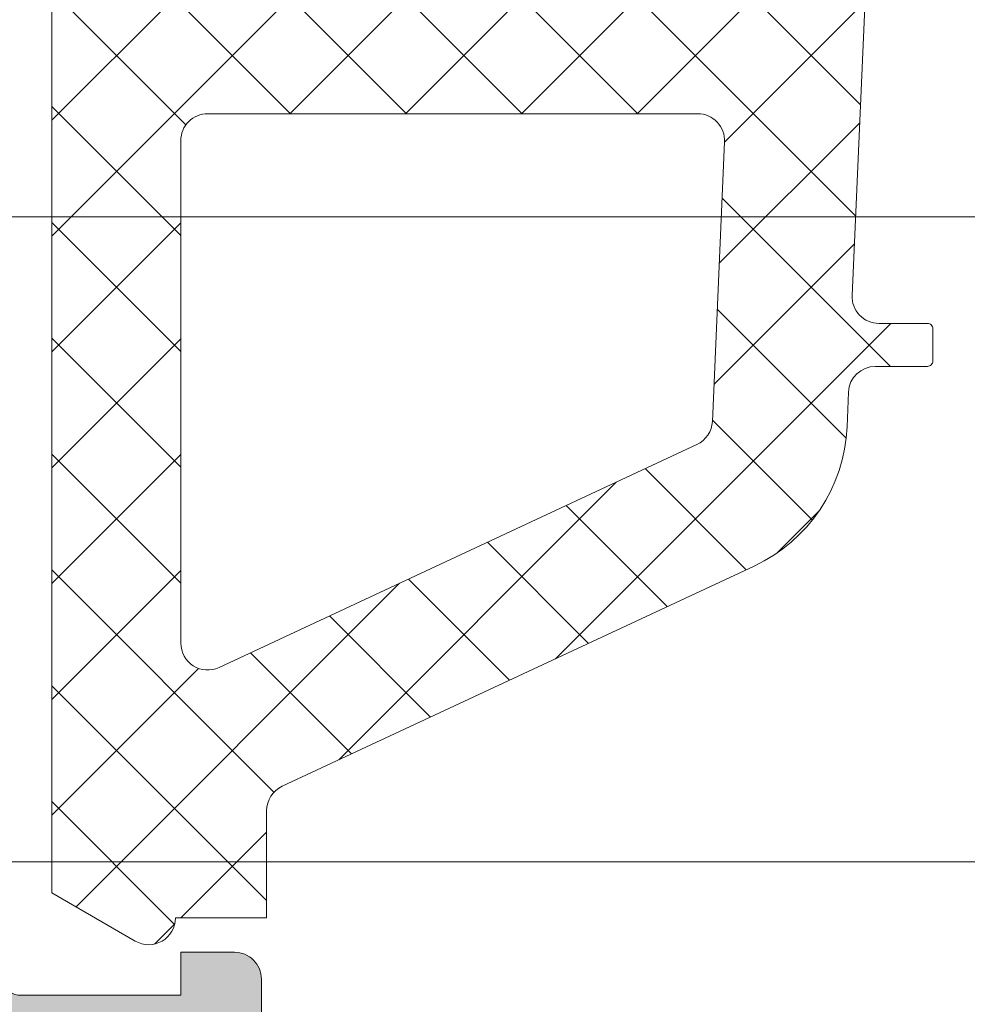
# Model space of a CAD drawing. Header units: millimetres. Extents: x 144573 to 336993, y 74252 to 247042.
# Tile 675 of 1056: x 218489 to 218507, y 198228 to 198246. Entities that reach past the tile are written whole.
import ezdxf

# ---------------------------------------------------------------- set-up
doc = ezdxf.new("R2010")
doc.units = ezdxf.units.MM
doc.layers.add('FASÁDA DETAILNÍ', color=255, linetype='Continuous', lineweight=0)
doc.layers.add('NOVA', color=255, linetype='Continuous', lineweight=0)
pattern_1 = [(135, (-4287.505250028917, 0), (-1.077630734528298, -1.077630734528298), []), (225, (-4287.505250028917, 0), (1.077630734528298, -1.077630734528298), [])]

# ---------------------------------------------------------------- blocks, each defined once
blk = doc.blocks.new('A$C69D17D4D')
at = {"layer": 'FASÁDA DETAILNÍ'}
h = blk.add_hatch(dxfattribs=at)
h.set_pattern_fill('ANSI37', color=256, scale=0.48, angle=90, style=0)
h.set_pattern_definition(pattern_1)
edge = h.paths.add_edge_path(flags=16)
edge.add_line((-4651.669664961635, 24890.21938934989), (-4653.06251896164, 24890.11964534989))
edge.add_arc((-4653.105376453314, 24890.71811226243), 0.599999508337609, 179.9999916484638, 274.0960805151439, ccw=False)
edge.add_arc((-4653.105376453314, 24890.71811243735), 0.5999995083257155, 85.90391948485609, 180.0000083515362, ccw=False)
edge.add_line((-4653.06251896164, 24891.31657934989), (-4651.669664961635, 24891.21683534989))
edge.add_arc((-4651.705379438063, 24890.71811234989), 0.5000001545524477, -85.90393560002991, 85.90393560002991, ccw=False)
edge = h.paths.add_edge_path(flags=16)
edge.add_arc((-4648.505371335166, 24892.31810897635), 0.4999996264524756, 179.9999571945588, 270.0000428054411, ccw=False)
edge.add_line((-4649.005370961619, 24892.3181093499), (-4649.005370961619, 24895.9117943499))
edge.add_arc((-4648.505370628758, 24895.91179436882), 0.5000003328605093, 66.78197339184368, 180.0000021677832, ccw=False)
edge.add_line((-4648.308254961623, 24896.37130034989), (-4641.977152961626, 24893.6554223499))
edge.add_arc((-4642.174268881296, 24893.19591700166), 0.4999998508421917, -2.5001106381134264, 66.7819182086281, ccw=False)
edge.add_line((-4641.674744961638, 24893.17410634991), (-4641.713070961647, 24892.29629934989))
edge.add_arc((-4642.212594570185, 24892.31810883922), 0.499999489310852, 269.9999551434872, 357.50002088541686, ccw=False)
edge.add_line((-4642.212594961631, 24891.8181093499), (-4648.505370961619, 24891.8181093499))
edge = h.paths.add_edge_path(flags=16)
edge.add_line((-4643.097208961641, 24866.7641903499), (-4651.994061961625, 24862.61552034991))
edge.add_arc((-4652.205371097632, 24863.06867409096), 0.4999998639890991, 179.9999703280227, 295.00000791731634, ccw=False)
edge.add_line((-4652.70537096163, 24863.0686743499), (-4652.70537096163, 24872.41810934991))
edge.add_arc((-4652.205371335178, 24872.41810972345), 0.4999996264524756, 89.99995719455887, 180.0000428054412, ccw=False)
edge.add_line((-4652.20537096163, 24872.91810934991), (-4643.081447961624, 24872.91810934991))
edge.add_arc((-4643.081448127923, 24872.41810928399), 0.5000000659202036, -2.500027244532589, 89.99998094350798, ccw=False)
edge.add_line((-4642.581923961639, 24872.3962993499), (-4642.808993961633, 24867.19553534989))
edge.add_arc((-4643.308519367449, 24867.2173450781), 0.5000012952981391, 295.0000919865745, 357.5000025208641, ccw=False)
edge = h.paths.add_edge_path(flags=16)
edge.add_arc((-4652.205371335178, 24875.61810897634), 0.4999996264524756, 179.9999571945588, 270.0000428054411, ccw=False)
edge.add_line((-4652.70537096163, 24875.61810934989), (-4652.70537096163, 24882.8181093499))
edge.add_arc((-4652.205371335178, 24882.81810972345), 0.4999996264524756, 89.99995719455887, 180.0000428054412, ccw=False)
edge.add_line((-4652.20537096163, 24883.3181093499), (-4651.005370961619, 24883.3181093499))
edge.add_arc((-4651.005369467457, 24885.31810785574), 1.999998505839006, 269.9999571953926, 360.0000428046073)
edge.add_line((-4649.005370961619, 24885.3181093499), (-4649.005370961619, 24889.11810934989))
edge.add_arc((-4648.505371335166, 24889.11810972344), 0.4999996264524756, 89.99995719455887, 180.0000428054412, ccw=False)
edge.add_line((-4648.505370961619, 24889.61810934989), (-4642.352309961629, 24889.61810934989))
edge.add_arc((-4642.352310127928, 24889.11810928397), 0.5000000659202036, -2.500027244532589, 89.99998094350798, ccw=False)
edge.add_line((-4641.852785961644, 24889.09629934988), (-4642.092920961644, 24883.59629934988))
edge.add_arc((-4642.592444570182, 24883.6181088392), 0.499999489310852, 269.9999551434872, 357.50002088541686, ccw=False)
edge.add_line((-4642.592444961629, 24883.11810934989), (-4647.905370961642, 24883.11810934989))
edge.add_arc((-4647.905370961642, 24882.01810934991), 1.099999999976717, 90, 270)
edge.add_line((-4647.905370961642, 24880.91810934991), (-4642.732159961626, 24880.91810934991))
edge.add_arc((-4642.732160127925, 24880.41810928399), 0.5000000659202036, -2.500027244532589, 89.99998094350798, ccw=False)
edge.add_line((-4642.232635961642, 24880.3962993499), (-4642.442208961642, 24875.59629934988))
edge.add_arc((-4642.94173257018, 24875.6181088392), 0.499999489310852, 269.9999551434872, 357.50002088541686, ccw=False)
edge.add_line((-4642.941732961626, 24875.11810934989), (-4652.20537096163, 24875.11810934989))
edge = h.paths.add_edge_path()
edge.add_line((-4650.818913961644, 24860.4050563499), (-4642.031047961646, 24864.50290534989))
edge.add_ellipse((-4643.298905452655, 24867.22183071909), major_axis=(-3.000002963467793, 0), ratio=1, start_angle=115.0000306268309, end_angle=177.4999411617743)
edge.add_line((-4640.301757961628, 24867.0909693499), (-4640.273423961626, 24867.7399193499))
edge.add_ellipse((-4639.773900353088, 24867.71810986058), major_axis=(-0.499999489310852, 0), ratio=1, start_angle=269.9999551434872, end_angle=357.50002088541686, ccw=False)
edge.add_line((-4639.773899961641, 24868.21810934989), (-4638.805370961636, 24868.21810934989))
edge.add_ellipse((-4638.805370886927, 24868.31810927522), major_axis=(-0.09999992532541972, 0), ratio=1, start_angle=89.99995719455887, end_angle=180.0000427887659)
edge.add_line((-4638.70537096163, 24868.3181093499), (-4638.70537096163, 24868.91810934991))
edge.add_ellipse((-4638.805370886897, 24868.91810942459), major_axis=(-0.09999992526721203, 0), ratio=1, start_angle=179.9999572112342, end_angle=270.0000428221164)
edge.add_line((-4638.805370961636, 24869.01810934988), (-4639.708408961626, 24869.01810934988))
edge.add_ellipse((-4639.708408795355, 24869.51810941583), major_axis=(-0.5000000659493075, 0), ratio=1, start_angle=-2.5000272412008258, end_angle=89.99998094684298, ccw=False)
edge.add_line((-4640.207932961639, 24869.53991934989), (-4639.814094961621, 24878.44021334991))
edge.add_ellipse((-4639.314583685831, 24878.41810924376), major_axis=(-0.5000001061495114, 0), ratio=1, start_angle=269.9999170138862, end_angle=357.46623077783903, ccw=False)
edge.add_line((-4639.314582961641, 24878.91810934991), (-4638.70537096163, 24878.91810934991))
edge.add_ellipse((-4638.705370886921, 24879.0181092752), major_axis=(-0.09999992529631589, 0), ratio=1, start_angle=89.99995719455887, end_angle=180.0000427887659)
edge.add_line((-4638.605370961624, 24879.01810934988), (-4638.605370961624, 24879.61810934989))
edge.add_ellipse((-4638.70537088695, 24879.61810942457), major_axis=(-0.0999999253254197, 0), ratio=1, start_angle=179.9999572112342, end_angle=270.0000427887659)
edge.add_line((-4638.70537096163, 24879.71810934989), (-4639.234932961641, 24879.71810934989))
edge.add_ellipse((-4639.234933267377, 24880.21810984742), major_axis=(-0.5000004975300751, 0), ratio=1, start_angle=-2.5336979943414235, end_angle=90.00003503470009, ccw=False)
edge.add_line((-4639.734444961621, 24880.2402133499), (-4639.223788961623, 24891.7804383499))
edge.add_ellipse((-4638.724264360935, 24891.75862881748), major_axis=(-0.5000004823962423, 0), ratio=1, start_angle=266.78294269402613, end_angle=357.50002091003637, ccw=False)
edge.add_line((-4638.696204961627, 24892.2578413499), (-4633.562461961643, 24891.96927834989))
edge.add_ellipse((-4633.678017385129, 24891.55886034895), major_axis=(-0.4263754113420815, 0), ratio=1, start_angle=110.7589723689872, end_angle=254.2751455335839, ccw=False)
edge.add_line((-4633.526893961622, 24891.16016534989), (-4633.759496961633, 24891.16140534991))
edge.add_line((-4633.759496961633, 24891.16140534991), (-4635.64207596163, 24891.45954334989))
edge.add_line((-4635.64207596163, 24891.45954334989), (-4638.491360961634, 24891.05911734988))
edge.add_ellipse((-4638.449610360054, 24890.76203675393), major_axis=(-0.2999999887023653, 0), ratio=1, start_angle=-82.0002559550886, end_angle=34.5977463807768)
edge.add_ellipse((-4636.22703927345, 24892.29515014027), major_axis=(-3.000047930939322, 0), ratio=1, start_angle=34.59764128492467, end_angle=108.0084245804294)
edge.add_line((-4635.299553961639, 24889.44207134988), (-4633.04466296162, 24890.07564734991))
edge.add_ellipse((-4633.205592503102, 24890.85085985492), major_axis=(-0.7917403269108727, 0), ratio=1, start_angle=101.727689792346, end_angle=173.201653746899)
edge.add_line((-4632.419418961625, 24890.75713734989), (-4632.418197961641, 24891.81534734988))
edge.add_ellipse((-4633.597284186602, 24891.68622310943), major_axis=(-1.186135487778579, 0), ratio=1, start_angle=186.2496781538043, end_angle=251.3444235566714)
edge.add_line((-4633.217864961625, 24892.8100373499), (-4636.459204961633, 24893.90437034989))
edge.add_line((-4636.459204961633, 24893.90437034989), (-4644.508999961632, 24896.7941483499))
edge.add_line((-4644.508999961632, 24896.7941483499), (-4654.406876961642, 24901.12695734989))
edge.add_ellipse((-4654.605147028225, 24900.66794836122), major_axis=(-0.5000002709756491, 0), ratio=1, start_angle=246.6379505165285, end_angle=359.9334236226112)
edge.add_line((-4655.105146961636, 24900.6685293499), (-4655.10578196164, 24900.12182834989))
edge.add_ellipse((-4654.605781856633, 24900.12124807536), major_axis=(-0.5000004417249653, 0), ratio=1, start_angle=-0.06649451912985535, end_angle=66.07917546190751)
edge.add_line((-4654.808518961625, 24899.6641943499), (-4651.604515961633, 24898.26243834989))
edge.add_ellipse((-4652.005370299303, 24897.34629727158), major_axis=(-0.9999993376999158, 0), ratio=1, start_angle=179.9999471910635, end_angle=246.3683852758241, ccw=False)
edge.add_line((-4651.005370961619, 24897.34629634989), (-4651.005370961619, 24892.11835434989))
edge.add_line((-4651.005370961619, 24892.11835434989), (-4652.804849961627, 24892.11834534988))
edge.add_line((-4652.804849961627, 24892.11834534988), (-4652.942791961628, 24892.63314634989))
edge.add_ellipse((-4653.219945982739, 24892.5183810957), major_axis=(-0.2999756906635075, 0), ratio=1, start_angle=202.4937002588, end_angle=292.5035666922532)
edge.add_line((-4653.334758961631, 24892.79551534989), (-4654.604885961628, 24891.94634834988))
edge.add_ellipse((-4654.105165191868, 24891.08048416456), major_axis=(-0.9997207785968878, 0), ratio=1, start_angle=-60.00923930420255, end_angle=0.007611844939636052)
edge.add_line((-4655.104885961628, 24891.0803513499), (-4655.104854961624, 24890.3559903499))
edge.add_ellipse((-4654.105117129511, 24890.35619840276), major_axis=(-0.9997378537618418, 0), ratio=1, start_angle=0.01192367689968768, end_angle=60.00867505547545)
edge.add_line((-4654.604854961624, 24889.4903243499), (-4653.334758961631, 24888.64115734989))
edge.add_ellipse((-4653.219947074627, 24888.91830484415), major_axis=(-0.2999875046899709, 0), ratio=1, start_angle=67.49759383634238, end_angle=157.5013961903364)
edge.add_line((-4652.942791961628, 24888.80351134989), (-4652.804819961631, 24889.3183273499))
edge.add_line((-4652.804819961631, 24889.3183273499), (-4651.005370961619, 24889.3183353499))
edge.add_line((-4651.005370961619, 24889.3183353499), (-4651.005370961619, 24886.11810834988))
edge.add_ellipse((-4651.305370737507, 24886.11810812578), major_axis=(-0.2999997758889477, 0), ratio=1, start_angle=89.99995719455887, end_angle=180.0000427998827, ccw=False)
edge.add_line((-4651.305370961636, 24885.81810834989), (-4654.605366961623, 24885.81810834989))
edge.add_ellipse((-4654.605367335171, 24885.31810872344), major_axis=(-0.4999996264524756, 0), ratio=1, start_angle=-90.00004280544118, end_angle=4.280544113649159e-05)
edge.add_line((-4655.105366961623, 24885.31810834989), (-4655.105366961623, 24858.4204863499))
edge.add_line((-4655.105366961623, 24858.4204863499), (-4653.554974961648, 24857.52536834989))
edge.add_ellipse((-4653.304974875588, 24857.95838090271), major_axis=(-0.4999999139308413, 0), ratio=1, start_angle=59.99998291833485, end_angle=179.9999366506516)
edge.add_line((-4652.804974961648, 24857.95838034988), (-4651.107603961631, 24857.95838034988))
edge.add_line((-4651.107603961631, 24857.95838034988), (-4651.107603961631, 24859.95190234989))
edge.add_ellipse((-4650.607603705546, 24859.95190269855), major_axis=(-0.5000002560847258, 0), ratio=1, start_angle=-64.99987141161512, end_angle=3.995391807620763e-05, ccw=False)
h = blk.add_hatch(dxfattribs=at)
h.set_pattern_fill('ANSI37', color=256, scale=0.48, angle=90, style=0)
h.set_pattern_definition(pattern_1)
edge = h.paths.add_edge_path(flags=16)
edge.add_line((-4651.669664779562, 24890.21938934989), (-4653.062518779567, 24890.11964534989))
edge.add_arc((-4653.10537627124, 24890.71811226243), 0.599999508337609, 179.9999916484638, 274.0960805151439, ccw=False)
edge.add_arc((-4653.10537627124, 24890.71811243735), 0.5999995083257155, 85.90391948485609, 180.0000083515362, ccw=False)
edge.add_line((-4653.062518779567, 24891.31657934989), (-4651.669664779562, 24891.21683534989))
edge.add_arc((-4651.705379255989, 24890.71811234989), 0.5000001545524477, -85.90393560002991, 85.90393560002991, ccw=False)
edge = h.paths.add_edge_path(flags=16)
edge.add_arc((-4648.505371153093, 24892.31810897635), 0.4999996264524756, 179.9999571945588, 270.0000428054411, ccw=False)
edge.add_line((-4649.005370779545, 24892.3181093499), (-4649.005370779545, 24895.9117943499))
edge.add_arc((-4648.505370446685, 24895.91179436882), 0.5000003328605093, 66.78197339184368, 180.0000021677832, ccw=False)
edge.add_line((-4648.308254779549, 24896.37130034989), (-4641.977152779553, 24893.6554223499))
edge.add_arc((-4642.174268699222, 24893.19591700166), 0.4999998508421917, -2.5001106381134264, 66.7819182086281, ccw=False)
edge.add_line((-4641.674744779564, 24893.17410634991), (-4641.713070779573, 24892.29629934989))
edge.add_arc((-4642.212594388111, 24892.31810883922), 0.499999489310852, 269.9999551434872, 357.50002088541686, ccw=False)
edge.add_line((-4642.212594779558, 24891.8181093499), (-4648.505370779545, 24891.8181093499))
edge = h.paths.add_edge_path(flags=16)
edge.add_line((-4643.097208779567, 24866.7641903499), (-4651.994061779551, 24862.61552034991))
edge.add_arc((-4652.205370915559, 24863.06867409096), 0.4999998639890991, 179.9999703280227, 295.00000791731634, ccw=False)
edge.add_line((-4652.705370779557, 24863.0686743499), (-4652.705370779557, 24872.41810934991))
edge.add_arc((-4652.205371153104, 24872.41810972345), 0.4999996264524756, 89.99995719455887, 180.0000428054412, ccw=False)
edge.add_line((-4652.205370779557, 24872.91810934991), (-4643.08144777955, 24872.91810934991))
edge.add_arc((-4643.08144794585, 24872.41810928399), 0.5000000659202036, -2.500027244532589, 89.99998094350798, ccw=False)
edge.add_line((-4642.581923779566, 24872.3962993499), (-4642.808993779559, 24867.19553534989))
edge.add_arc((-4643.308519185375, 24867.2173450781), 0.5000012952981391, 295.0000919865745, 357.5000025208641, ccw=False)
edge = h.paths.add_edge_path(flags=16)
edge.add_arc((-4652.205371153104, 24875.61810897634), 0.4999996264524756, 179.9999571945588, 270.0000428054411, ccw=False)
edge.add_line((-4652.705370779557, 24875.61810934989), (-4652.705370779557, 24882.8181093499))
edge.add_arc((-4652.205371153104, 24882.81810972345), 0.4999996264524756, 89.99995719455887, 180.0000428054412, ccw=False)
edge.add_line((-4652.205370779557, 24883.3181093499), (-4651.005370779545, 24883.3181093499))
edge.add_arc((-4651.005369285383, 24885.31810785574), 1.999998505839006, 269.9999571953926, 360.0000428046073)
edge.add_line((-4649.005370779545, 24885.3181093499), (-4649.005370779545, 24889.11810934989))
edge.add_arc((-4648.505371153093, 24889.11810972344), 0.4999996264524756, 89.99995719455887, 180.0000428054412, ccw=False)
edge.add_line((-4648.505370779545, 24889.61810934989), (-4642.352309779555, 24889.61810934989))
edge.add_arc((-4642.352309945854, 24889.11810928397), 0.5000000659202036, -2.500027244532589, 89.99998094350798, ccw=False)
edge.add_line((-4641.852785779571, 24889.09629934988), (-4642.092920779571, 24883.59629934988))
edge.add_arc((-4642.592444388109, 24883.6181088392), 0.499999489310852, 269.9999551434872, 357.50002088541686, ccw=False)
edge.add_line((-4642.592444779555, 24883.11810934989), (-4647.905370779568, 24883.11810934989))
edge.add_arc((-4647.905370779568, 24882.01810934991), 1.099999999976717, 90, 270)
edge.add_line((-4647.905370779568, 24880.91810934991), (-4642.732159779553, 24880.91810934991))
edge.add_arc((-4642.732159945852, 24880.41810928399), 0.5000000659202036, -2.500027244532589, 89.99998094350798, ccw=False)
edge.add_line((-4642.232635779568, 24880.3962993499), (-4642.442208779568, 24875.59629934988))
edge.add_arc((-4642.941732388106, 24875.6181088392), 0.499999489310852, 269.9999551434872, 357.50002088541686, ccw=False)
edge.add_line((-4642.941732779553, 24875.11810934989), (-4652.205370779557, 24875.11810934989))
edge = h.paths.add_edge_path()
edge.add_line((-4650.818913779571, 24860.4050563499), (-4642.031047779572, 24864.50290534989))
edge.add_ellipse((-4643.298905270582, 24867.22183071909), major_axis=(-3.000002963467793, 0), ratio=1, start_angle=115.0000306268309, end_angle=177.4999411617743)
edge.add_line((-4640.301757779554, 24867.0909693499), (-4640.273423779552, 24867.7399193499))
edge.add_ellipse((-4639.773900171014, 24867.71810986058), major_axis=(-0.499999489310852, 0), ratio=1, start_angle=269.9999551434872, end_angle=357.50002088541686, ccw=False)
edge.add_line((-4639.773899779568, 24868.21810934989), (-4638.805370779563, 24868.21810934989))
edge.add_ellipse((-4638.805370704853, 24868.31810927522), major_axis=(-0.09999992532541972, 0), ratio=1, start_angle=89.99995719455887, end_angle=180.0000427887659)
edge.add_line((-4638.705370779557, 24868.3181093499), (-4638.705370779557, 24868.91810934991))
edge.add_ellipse((-4638.805370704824, 24868.91810942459), major_axis=(-0.09999992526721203, 0), ratio=1, start_angle=179.9999572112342, end_angle=270.0000428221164)
edge.add_line((-4638.805370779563, 24869.01810934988), (-4639.708408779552, 24869.01810934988))
edge.add_ellipse((-4639.708408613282, 24869.51810941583), major_axis=(-0.5000000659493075, 0), ratio=1, start_angle=-2.5000272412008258, end_angle=89.99998094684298, ccw=False)
edge.add_line((-4640.207932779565, 24869.53991934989), (-4639.814094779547, 24878.44021334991))
edge.add_ellipse((-4639.314583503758, 24878.41810924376), major_axis=(-0.5000001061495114, 0), ratio=1, start_angle=269.9999170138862, end_angle=357.46623077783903, ccw=False)
edge.add_line((-4639.314582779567, 24878.91810934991), (-4638.705370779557, 24878.91810934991))
edge.add_ellipse((-4638.705370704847, 24879.0181092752), major_axis=(-0.09999992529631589, 0), ratio=1, start_angle=89.99995719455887, end_angle=180.0000427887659)
edge.add_line((-4638.605370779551, 24879.01810934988), (-4638.605370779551, 24879.61810934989))
edge.add_ellipse((-4638.705370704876, 24879.61810942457), major_axis=(-0.0999999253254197, 0), ratio=1, start_angle=179.9999572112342, end_angle=270.0000427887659)
edge.add_line((-4638.705370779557, 24879.71810934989), (-4639.234932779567, 24879.71810934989))
edge.add_ellipse((-4639.234933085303, 24880.21810984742), major_axis=(-0.5000004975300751, 0), ratio=1, start_angle=-2.5336979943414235, end_angle=90.00003503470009, ccw=False)
edge.add_line((-4639.734444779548, 24880.2402133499), (-4639.223788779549, 24891.7804383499))
edge.add_ellipse((-4638.724264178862, 24891.75862881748), major_axis=(-0.5000004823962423, 0), ratio=1, start_angle=266.78294269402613, end_angle=357.50002091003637, ccw=False)
edge.add_line((-4638.696204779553, 24892.2578413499), (-4633.562461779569, 24891.96927834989))
edge.add_ellipse((-4633.678017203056, 24891.55886034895), major_axis=(-0.4263754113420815, 0), ratio=1, start_angle=110.7589723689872, end_angle=254.2751455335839, ccw=False)
edge.add_line((-4633.526893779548, 24891.16016534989), (-4633.759496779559, 24891.16140534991))
edge.add_line((-4633.759496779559, 24891.16140534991), (-4635.642075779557, 24891.45954334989))
edge.add_line((-4635.642075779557, 24891.45954334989), (-4638.491360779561, 24891.05911734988))
edge.add_ellipse((-4638.449610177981, 24890.76203675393), major_axis=(-0.2999999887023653, 0), ratio=1, start_angle=-82.0002559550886, end_angle=34.5977463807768)
edge.add_ellipse((-4636.227039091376, 24892.29515014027), major_axis=(-3.000047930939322, 0), ratio=1, start_angle=34.59764128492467, end_angle=108.0084245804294)
edge.add_line((-4635.299553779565, 24889.44207134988), (-4633.044662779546, 24890.07564734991))
edge.add_ellipse((-4633.205592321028, 24890.85085985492), major_axis=(-0.7917403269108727, 0), ratio=1, start_angle=101.727689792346, end_angle=173.201653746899)
edge.add_line((-4632.419418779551, 24890.75713734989), (-4632.418197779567, 24891.81534734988))
edge.add_ellipse((-4633.597284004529, 24891.68622310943), major_axis=(-1.186135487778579, 0), ratio=1, start_angle=186.2496781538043, end_angle=251.3444235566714)
edge.add_line((-4633.217864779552, 24892.8100373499), (-4636.45920477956, 24893.90437034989))
edge.add_line((-4636.45920477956, 24893.90437034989), (-4644.508999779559, 24896.7941483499))
edge.add_line((-4644.508999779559, 24896.7941483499), (-4654.406876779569, 24901.12695734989))
edge.add_ellipse((-4654.605146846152, 24900.66794836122), major_axis=(-0.5000002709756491, 0), ratio=1, start_angle=246.6379505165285, end_angle=359.9334236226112)
edge.add_line((-4655.105146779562, 24900.6685293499), (-4655.105781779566, 24900.12182834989))
edge.add_ellipse((-4654.60578167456, 24900.12124807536), major_axis=(-0.5000004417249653, 0), ratio=1, start_angle=-0.06649451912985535, end_angle=66.07917546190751)
edge.add_line((-4654.808518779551, 24899.6641943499), (-4651.60451577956, 24898.26243834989))
edge.add_ellipse((-4652.005370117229, 24897.34629727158), major_axis=(-0.9999993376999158, 0), ratio=1, start_angle=179.9999471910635, end_angle=246.3683852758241, ccw=False)
edge.add_line((-4651.005370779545, 24897.34629634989), (-4651.005370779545, 24892.11835434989))
edge.add_line((-4651.005370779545, 24892.11835434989), (-4652.804849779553, 24892.11834534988))
edge.add_line((-4652.804849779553, 24892.11834534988), (-4652.942791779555, 24892.63314634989))
edge.add_ellipse((-4653.219945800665, 24892.5183810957), major_axis=(-0.2999756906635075, 0), ratio=1, start_angle=202.4937002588, end_angle=292.5035666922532)
edge.add_line((-4653.334758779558, 24892.79551534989), (-4654.604885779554, 24891.94634834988))
edge.add_ellipse((-4654.105165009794, 24891.08048416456), major_axis=(-0.9997207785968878, 0), ratio=1, start_angle=-60.00923930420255, end_angle=0.007611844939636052)
edge.add_line((-4655.104885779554, 24891.0803513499), (-4655.104854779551, 24890.3559903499))
edge.add_ellipse((-4654.105116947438, 24890.35619840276), major_axis=(-0.9997378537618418, 0), ratio=1, start_angle=0.01192367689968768, end_angle=60.00867505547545)
edge.add_line((-4654.604854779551, 24889.4903243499), (-4653.334758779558, 24888.64115734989))
edge.add_ellipse((-4653.219946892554, 24888.91830484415), major_axis=(-0.2999875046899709, 0), ratio=1, start_angle=67.49759383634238, end_angle=157.5013961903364)
edge.add_line((-4652.942791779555, 24888.80351134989), (-4652.804819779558, 24889.3183273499))
edge.add_line((-4652.804819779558, 24889.3183273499), (-4651.005370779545, 24889.3183353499))
edge.add_line((-4651.005370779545, 24889.3183353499), (-4651.005370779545, 24886.11810834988))
edge.add_ellipse((-4651.305370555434, 24886.11810812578), major_axis=(-0.2999997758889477, 0), ratio=1, start_angle=89.99995719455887, end_angle=180.0000427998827, ccw=False)
edge.add_line((-4651.305370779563, 24885.81810834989), (-4654.60536677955, 24885.81810834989))
edge.add_ellipse((-4654.605367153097, 24885.31810872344), major_axis=(-0.4999996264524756, 0), ratio=1, start_angle=-90.00004280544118, end_angle=4.280544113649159e-05)
edge.add_line((-4655.10536677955, 24885.31810834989), (-4655.10536677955, 24858.4204863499))
edge.add_line((-4655.10536677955, 24858.4204863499), (-4653.554974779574, 24857.52536834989))
edge.add_ellipse((-4653.304974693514, 24857.95838090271), major_axis=(-0.4999999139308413, 0), ratio=1, start_angle=59.99998291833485, end_angle=179.9999366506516)
edge.add_line((-4652.804974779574, 24857.95838034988), (-4651.107603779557, 24857.95838034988))
edge.add_line((-4651.107603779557, 24857.95838034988), (-4651.107603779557, 24859.95190234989))
edge.add_ellipse((-4650.607603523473, 24859.95190269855), major_axis=(-0.5000002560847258, 0), ratio=1, start_angle=-64.99987141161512, end_angle=3.995391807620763e-05, ccw=False)
h = blk.add_hatch(dxfattribs=at)
h.set_pattern_fill('LINIE', color=256, scale=1.2, angle=270, style=0)
h.set_pattern_definition([(270, (-4675.288332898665, 24899.94272540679), (1.2, -2.20433997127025e-16), [])])
edge = h.paths.add_edge_path()
edge.add_arc((-4657.314560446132, 24896.40802904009), 0.2999999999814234, 179.9979247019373, 269.9979247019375)
edge.add_line((-4657.314571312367, 24896.10802904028), (-4656.504239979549, 24896.10800041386))
edge.add_arc((-4656.504255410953, 24895.60800309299), 0.4999973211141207, -0.0023822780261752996, 89.99823168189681, ccw=False)
edge.add_line((-4656.004258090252, 24895.6079823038), (-4656.002937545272, 24894.76691005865))
edge.add_arc((-4655.80293754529, 24894.76691005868), 0.1999999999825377, 180.0000000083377, 270.0000000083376)
edge.add_line((-4655.802937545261, 24894.56691005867), (-4651.702937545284, 24894.56691005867))
edge.add_arc((-4651.702937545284, 24894.06691005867), 0.5, 0, 90, ccw=False)
edge.add_line((-4651.202937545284, 24894.06691005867), (-4651.202937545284, 24893.23616083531))
edge.add_arc((-4652.202937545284, 24893.23616083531), 1, -74.99999999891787, 0, ccw=False)
edge.add_line((-4651.944118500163, 24892.27023500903), (-4652.702937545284, 24892.06691005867))
edge.add_line((-4652.702937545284, 24892.06691005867), (-4652.702937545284, 24893.06691005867))
edge.add_line((-4652.702937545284, 24893.06691005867), (-4655.002937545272, 24893.06691005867))
edge.add_arc((-4655.001228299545, 24892.06278357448), 1.004127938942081, 90.09753001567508, 179.7659122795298)
edge.add_line((-4656.005347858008, 24892.06688602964), (-4656.005347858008, 24889.06700767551))
edge.add_arc((-4655.001228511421, 24889.07103603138), 1.004127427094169, 180.2298596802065, 269.9024820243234)
edge.add_line((-4655.002937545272, 24888.06691005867), (-4652.702937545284, 24888.06691005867))
edge.add_line((-4652.702937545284, 24888.06691005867), (-4652.702937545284, 24889.06691005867))
edge.add_line((-4652.702937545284, 24889.06691005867), (-4651.944118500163, 24888.86358510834))
edge.add_arc((-4652.202937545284, 24887.89765928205), 0.9999999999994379, 0, 74.99999999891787, ccw=False)
edge.add_line((-4651.202937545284, 24887.89765928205), (-4651.202937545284, 24887.06691005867))
edge.add_arc((-4651.702937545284, 24887.06691005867), 0.5, -90, 0, ccw=False)
edge.add_line((-4651.702937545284, 24886.56691005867), (-4655.802937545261, 24886.56691005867))
edge.add_arc((-4655.801208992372, 24886.36273696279), 0.2041804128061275, 90.4850610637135, 178.8441310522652)
edge.add_line((-4656.005347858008, 24886.36685576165), (-4656.005370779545, 24860.52548895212))
edge.add_arc((-4656.505368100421, 24860.52550438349), 0.4999973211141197, 269.99761771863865, 359.9982316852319, ccw=False)
edge.add_line((-4656.505388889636, 24860.02550706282), (-4657.315720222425, 24860.02553568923))
edge.add_arc((-4657.31573108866, 24859.72553568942), 0.3000000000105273, 89.99792470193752, 179.9979246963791)
edge.add_line((-4657.615731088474, 24859.72554655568), (-4657.615486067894, 24857.32554816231))
edge.add_arc((-4658.115482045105, 24857.32556363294), 0.4999959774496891, 269.9976222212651, 359.9982271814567, ccw=False)
edge.add_line((-4658.115502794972, 24856.82556765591), (-4661.592044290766, 24856.82569430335))
edge.add_arc((-4661.449697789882, 24857.81550722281), 0.9999960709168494, 147.2709086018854, 261.81631664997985, ccw=False)
edge.add_line((-4662.290930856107, 24858.35617261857), (-4660.972378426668, 24860.63978170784))
edge.add_arc((-4661.405382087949, 24860.88979736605), 0.5000000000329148, 329.9979281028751, 359.9978647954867)
edge.add_line((-4660.905382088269, 24860.88977873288), (-4660.904295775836, 24895.24404748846))
edge.add_arc((-4661.404295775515, 24895.24406507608), 0.4999999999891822, 359.9979846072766, 389.9979213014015)
edge.add_line((-4660.971274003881, 24895.49404936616), (-4662.289661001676, 24897.77775396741))
edge.add_arc((-4661.448388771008, 24898.3183584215), 0.9999960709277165, 98.17953275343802, 212.7249408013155, ccw=False)
edge.add_line((-4661.590663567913, 24899.30818165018), (-4658.114122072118, 24899.30805500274))
edge.add_arc((-4658.114137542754, 24898.80805902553), 0.4999959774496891, -0.0023777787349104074, 89.99822718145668, ccw=False)
edge.add_line((-4657.614141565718, 24898.80803827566), (-4657.614560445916, 24896.40803990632))
edge = h.paths.add_edge_path(flags=16)
edge.add_line((-4657.804836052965, 24872.21691630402), (-4659.104830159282, 24872.21691630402))
edge.add_arc((-4659.104833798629, 24871.71691994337), 0.4999963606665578, 89.99958295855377, 180.0004170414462)
edge.add_line((-4659.604830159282, 24871.71691630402), (-4659.604830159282, 24862.86692240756))
edge.add_arc((-4659.104833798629, 24862.86691876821), 0.4999963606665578, 179.9995829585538, 270.0004170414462)
edge.add_line((-4659.104830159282, 24862.36692240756), (-4657.804836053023, 24862.36692240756))
edge.add_arc((-4657.804819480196, 24862.86692240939), 0.5000000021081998, 269.9981008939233, 359.9999997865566)
edge.add_line((-4657.30481947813, 24862.86692240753), (-4657.30481947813, 24871.71691630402))
edge.add_arc((-4657.804819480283, 24871.71691630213), 0.5000000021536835, 2.167784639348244e-07, 90.00189908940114)
edge = h.paths.add_edge_path(flags=16)
edge.add_arc((-4657.80481947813, 24882.41692240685), 0.5, 0, 90)
edge.add_line((-4657.80481947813, 24882.91692240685), (-4659.104830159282, 24882.91692240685))
edge.add_arc((-4659.104830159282, 24882.41692240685), 0.5, 90, 180)
edge.add_line((-4659.604830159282, 24882.41692240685), (-4659.604830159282, 24873.71691630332))
edge.add_arc((-4659.104830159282, 24873.71691630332), 0.5, 180, 269.9999999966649)
edge.add_line((-4659.104830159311, 24873.21691630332), (-4657.804819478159, 24873.21691630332))
edge.add_arc((-4657.80481947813, 24873.71691630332), 0.5, 269.9999999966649, 360)
edge.add_line((-4657.30481947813, 24873.71691630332), (-4657.30481947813, 24882.41692240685))
edge = h.paths.add_edge_path(flags=16)
edge.add_arc((-4659.104833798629, 24884.4169187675), 0.4999963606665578, 179.9995829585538, 270.0004170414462)
edge.add_line((-4659.104830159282, 24883.91692240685), (-4657.804836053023, 24883.91692240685))
edge.add_arc((-4657.804819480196, 24884.41692240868), 0.5000000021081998, 269.9981008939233, 359.9999997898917)
edge.add_line((-4657.30481947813, 24884.41692240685), (-4657.30481947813, 24893.2669315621))
edge.add_arc((-4657.80480421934, 24893.26693156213), 0.4999847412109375, 359.9999999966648, 450)
edge.add_line((-4657.80480421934, 24893.76691630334), (-4659.104814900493, 24893.76691630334))
edge.add_arc((-4659.104814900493, 24893.26690104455), 0.5000152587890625, 90, 180.0000000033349)
edge.add_line((-4659.604830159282, 24893.26690104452), (-4659.604830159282, 24884.41692240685))
h = blk.add_hatch(color=256, dxfattribs=at)
edge = h.paths.add_edge_path()
edge.add_arc((-4674.305240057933, 24856.93811970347), 0.120000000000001, 180.0000000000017, 270.00000000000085, ccw=False)
edge.add_line((-4674.425240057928, 24856.93811970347), (-4674.425240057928, 24859.69811770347))
edge.add_arc((-4674.725240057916, 24859.69811770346), 0.3000000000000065, 360, 449.9999999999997)
edge.add_line((-4674.725240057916, 24859.99811770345), (-4675.705214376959, 24859.99811770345))
edge.add_arc((-4675.705214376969, 24859.69811770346), 0.3000000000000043, 89.99999999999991, 180)
edge.add_line((-4676.005214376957, 24859.69811770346), (-4676.005214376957, 24857.81810670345))
edge.add_arc((-4676.084081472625, 24857.55056336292), 0.2789255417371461, -1.1628700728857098, 73.57540544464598, ccw=False)
edge.add_line((-4675.805213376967, 24857.54490270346), (-4675.805213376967, 24857.09130870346))
edge.add_arc((-4676.084050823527, 24857.08564029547), 0.2788950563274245, -73.58012358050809, 1.1645893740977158, ccw=False)
edge.add_line((-4676.005214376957, 24856.81811970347), (-4676.805389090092, 24856.81811970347))
edge.add_arc((-4676.805389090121, 24855.81811970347), 0.9999999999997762, 89.99999999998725, 179.9999999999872)
edge.add_line((-4677.805389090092, 24855.81811970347), (-4677.805389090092, 24852.3181123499))
edge.add_arc((-4676.805369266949, 24852.31813217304), 1.000019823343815, 180.0011357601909, 269.9988642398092)
edge.add_line((-4676.805389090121, 24851.31811234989), (-4676.305389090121, 24851.31811234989))
edge.add_line((-4676.305389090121, 24851.31811234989), (-4676.305389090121, 24853.81811234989))
edge.add_arc((-4675.30534370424, 24853.81806696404), 1.000045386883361, 90.0026002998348, 179.9973997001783, ccw=False)
edge.add_line((-4675.305389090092, 24854.81811234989), (-4674.005370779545, 24854.81811234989))
edge.add_arc((-4674.005423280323, 24853.81805984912), 1.000052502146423, 0.003007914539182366, 89.99699208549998, ccw=False)
edge.add_line((-4673.005370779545, 24853.81811234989), (-4673.005370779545, 24846.81811234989))
edge.add_arc((-4673.530492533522, 24846.31811234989), 0.7250881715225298, -43.59618388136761, 43.59618388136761, ccw=False)
edge.add_line((-4673.005370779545, 24845.81811234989), (-4673.005370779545, 24839.78402421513))
edge.add_arc((-4674.005423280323, 24839.78407671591), 1.000052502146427, 270.0030079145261, 359.9969920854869, ccw=False)
edge.add_line((-4674.005370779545, 24838.78402421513), (-4675.305389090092, 24838.78402421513))
edge.add_arc((-4675.30534370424, 24839.78406960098), 1.000045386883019, 180.0026002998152, 269.9973997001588, ccw=False)
edge.add_line((-4676.305389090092, 24839.78402421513), (-4676.305389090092, 24841.31811234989))
edge.add_line((-4676.305389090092, 24841.31811234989), (-4676.905395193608, 24841.31811234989))
edge.add_line((-4676.905395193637, 24841.31811234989), (-4678.005370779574, 24840.21810624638))
edge.add_line((-4678.005370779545, 24840.21810624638), (-4678.005370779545, 24836.81811234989))
edge.add_line((-4678.005370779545, 24836.81811234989), (-4651.005469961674, 24836.81811234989))
edge.add_line((-4651.005469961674, 24836.81811234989), (-4651.005469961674, 24840.21810624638))
edge.add_line((-4651.005469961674, 24840.21810624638), (-4652.105445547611, 24841.31811234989))
edge.add_line((-4652.105445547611, 24841.31811234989), (-4652.705451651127, 24841.31811234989))
edge.add_line((-4652.705451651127, 24841.31811234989), (-4652.705451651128, 24839.78402421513))
edge.add_arc((-4653.705497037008, 24839.78406960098), 1.000045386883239, 270.0026002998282, 359.9973997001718, ccw=False)
edge.add_line((-4653.705451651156, 24838.78402421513), (-4655.005469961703, 24838.78402421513))
edge.add_arc((-4655.005417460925, 24839.78407671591), 1.000052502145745, 180.0030079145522, 269.99699208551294, ccw=False)
edge.add_line((-4656.005469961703, 24839.78402421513), (-4656.005469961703, 24845.81811234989))
edge.add_arc((-4655.480348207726, 24846.31811234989), 0.7250881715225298, 136.4038161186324, 223.5961838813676, ccw=False)
edge.add_line((-4656.005469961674, 24846.81811234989), (-4656.005469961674, 24853.81811234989))
edge.add_arc((-4655.005417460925, 24853.81805984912), 1.000052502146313, 90.00300791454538, 179.99699208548, ccw=False)
edge.add_line((-4655.005469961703, 24854.81811234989), (-4653.705451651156, 24854.81811234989))
edge.add_arc((-4653.705497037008, 24853.81806696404), 1.000045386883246, 0.0026002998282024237, 89.9973997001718, ccw=False)
edge.add_line((-4652.705451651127, 24853.81811234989), (-4652.705451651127, 24851.31811234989))
edge.add_line((-4652.705451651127, 24851.31811234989), (-4652.205451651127, 24851.31811234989))
edge.add_arc((-4652.205471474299, 24852.31813217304), 1.000019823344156, 270.0011357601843, 359.9988642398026)
edge.add_line((-4651.205451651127, 24852.31811234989), (-4651.205451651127, 24856.81811234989))
edge.add_arc((-4651.705441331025, 24856.81812267), 0.4999896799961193, 359.9988173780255, 450.0011826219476)
edge.add_line((-4651.705451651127, 24857.31811234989), (-4652.705451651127, 24857.31811234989))
edge.add_line((-4652.705451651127, 24857.31811234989), (-4652.705451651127, 24856.51810929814))
edge.add_line((-4652.705451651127, 24856.51810929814), (-4655.705466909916, 24856.51810929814))
edge.add_arc((-4655.705469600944, 24856.81811701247), 0.3000077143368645, 179.9994860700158, 270.00051393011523, ccw=False)
edge.add_arc((-4655.926640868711, 24857.08564029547), 0.2788950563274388, 178.8354106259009, 253.5801235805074, ccw=False)
edge.add_line((-4656.205478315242, 24857.09130870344), (-4656.205478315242, 24857.54490270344))
edge.add_arc((-4655.926610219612, 24857.55056336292), 0.2789255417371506, 106.42459455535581, 181.1628700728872, ccw=False)
edge.add_line((-4656.005477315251, 24857.81810670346), (-4656.005477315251, 24859.69811770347))
edge.add_arc((-4656.305477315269, 24859.69811770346), 0.3000000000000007, 359.9999999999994, 449.9999999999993)
edge.add_line((-4656.305477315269, 24859.99811770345), (-4657.285451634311, 24859.99811770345))
edge.add_arc((-4657.285451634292, 24859.69811770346), 0.3000000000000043, 90.00000000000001, 180)
edge.add_line((-4657.58545163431, 24859.69811770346), (-4657.58545163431, 24856.93811970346))
edge.add_arc((-4657.705451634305, 24856.93811970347), 0.1200000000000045, 270, 359.9999999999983, ccw=False)
edge.add_line((-4657.705451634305, 24856.81811970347), (-4662.005477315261, 24856.81811970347))
edge.add_arc((-4662.005477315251, 24857.31811970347), 0.4999999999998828, 180.000000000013, 270.0000000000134, ccw=False)
edge.add_line((-4662.505477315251, 24857.31811970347), (-4662.505477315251, 24858.01811970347))
edge.add_line((-4662.505477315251, 24858.01811970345), (-4661.12398185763, 24860.41094002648))
edge.add_arc((-4661.243597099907, 24860.47999991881), 0.1381197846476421, 329.9999999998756, 457.702437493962)
edge.add_arc((-4660.795978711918, 24855.63864868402), 4.999999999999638, 95.34922800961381, 161.2905992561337)
edge.add_arc((-4666.005345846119, 24857.40287487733), 0.5000000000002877, 198.7094007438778, 341.2905992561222, ccw=False)
edge.add_arc((-4671.21471298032, 24855.63864868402), 4.999999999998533, 18.70940074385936, 84.65077199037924)
edge.add_arc((-4670.767094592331, 24860.47999991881), 0.1381197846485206, 82.29756250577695, 209.9999999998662)
edge.add_line((-4670.886709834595, 24860.41094002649), (-4669.505214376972, 24858.01811970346))
edge.add_line((-4669.505214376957, 24858.01811970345), (-4669.505214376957, 24857.31811970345))
edge.add_arc((-4670.005214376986, 24857.31811970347), 0.5000000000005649, 269.9999999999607, 359.9999999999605, ccw=False)
edge.add_line((-4670.005214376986, 24856.81811970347), (-4674.305240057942, 24856.81811970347))
edge = h.paths.add_edge_path(flags=16)
edge.add_arc((-4659.005462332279, 24838.91811845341), 0.5, 270, 360, ccw=False)
edge.add_line((-4659.005462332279, 24838.41811845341), (-4671.005370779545, 24838.41811845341))
edge.add_arc((-4671.005370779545, 24838.91811845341), 0.5, 180, 270, ccw=False)
edge.add_line((-4671.505370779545, 24838.91811845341), (-4671.505370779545, 24854.61810014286))
edge.add_arc((-4671.005370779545, 24854.61810014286), 0.5, 90, 180, ccw=False)
edge.add_line((-4671.005370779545, 24855.11810014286), (-4659.005462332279, 24855.11810014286))
edge.add_arc((-4659.005462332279, 24854.61810014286), 0.5, 0, 90, ccw=False)
edge.add_line((-4658.505462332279, 24854.61810014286), (-4658.505462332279, 24853.11810014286))
edge.add_line((-4658.505462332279, 24853.11810014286), (-4658.005462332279, 24853.11810014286))
edge.add_arc((-4658.005462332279, 24852.61810014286), 0.5000000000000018, 3.979039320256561e-13, 90, ccw=False)
edge.add_line((-4657.505462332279, 24852.61810014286), (-4657.505462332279, 24840.91811845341))
edge.add_arc((-4658.005462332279, 24840.91811845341), 0.5, 270, 359.9999999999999, ccw=False)
edge.add_line((-4658.005462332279, 24840.41811845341), (-4658.505462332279, 24840.41811845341))
edge.add_line((-4658.505462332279, 24840.41811845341), (-4658.505462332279, 24838.91811845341))
for p, q in [((-4615.830871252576, 24871.00002419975), (-5088.499921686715, 24871.00002420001)), ((-5088.499921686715, 24859.00002420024), (-4615.830871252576, 24859.00002339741)), ((-4651.705451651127, 24857.31811234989), (-4652.705451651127, 24857.31811234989)), ((-4652.705451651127, 24857.31811234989), (-4652.705451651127, 24856.51810929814)), ((-4651.205451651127, 24852.31811234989), (-4651.205451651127, 24856.81811234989)), ((-4652.705451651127, 24856.51810929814), (-4655.705466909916, 24856.51810929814))]:
    blk.add_line(p, q, dxfattribs=at)
at = {"layer": 'FASÁDA DETAILNÍ', "extrusion": (0, 0, -1)}
for points in [[(4655.105366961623, 24885.31810834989), (4655.105366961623, 24858.4204863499), (4653.554974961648, 24857.52536834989), (4653.554974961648, 24857.52536834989, -0.57735), (4652.804974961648, 24857.95838034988), (4651.107603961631, 24857.95838034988), (4651.107603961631, 24859.95190234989), (4651.107603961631, 24859.95190234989, 0.291473), (4650.818913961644, 24860.4050563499), (4650.818913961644, 24860.4050563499), (4642.031047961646, 24864.50290534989), (4642.031047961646, 24864.50290534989, -0.279675), (4640.301757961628, 24867.0909693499), (4640.273423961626, 24867.7399193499), (4640.273423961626, 24867.7399193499, 0.401491), (4639.773899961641, 24868.21810934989), (4638.805370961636, 24868.21810934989), (4638.805370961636, 24868.21810934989, -0.414214), (4638.70537096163, 24868.3181093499), (4638.70537096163, 24868.91810934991), (4638.70537096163, 24868.91810934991, -0.414214), (4638.805370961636, 24869.01810934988), (4639.708408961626, 24869.01810934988), (4639.708408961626, 24869.01810934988, 0.427052), (4640.207932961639, 24869.53991934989), (4639.814094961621, 24878.44021334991)], [(4655.10536677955, 24885.31810834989), (4655.10536677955, 24858.4204863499), (4653.554974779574, 24857.52536834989), (4653.554974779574, 24857.52536834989, -0.57735), (4652.804974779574, 24857.95838034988), (4651.107603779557, 24857.95838034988), (4651.107603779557, 24859.95190234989), (4651.107603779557, 24859.95190234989, 0.291473), (4650.818913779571, 24860.4050563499), (4650.818913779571, 24860.4050563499), (4642.031047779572, 24864.50290534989), (4642.031047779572, 24864.50290534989, -0.279675), (4640.301757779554, 24867.0909693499), (4640.273423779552, 24867.7399193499), (4640.273423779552, 24867.7399193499, 0.401491), (4639.773899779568, 24868.21810934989), (4638.805370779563, 24868.21810934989), (4638.805370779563, 24868.21810934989, -0.414214), (4638.705370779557, 24868.3181093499), (4638.705370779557, 24868.91810934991), (4638.705370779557, 24868.91810934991, -0.414214), (4638.805370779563, 24869.01810934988), (4639.708408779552, 24869.01810934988), (4639.708408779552, 24869.01810934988, 0.427052), (4640.207932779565, 24869.53991934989), (4639.814094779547, 24878.44021334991)]]:
    blk.add_lwpolyline(points, format="xyb", dxfattribs=at)
at = {"layer": 'FASÁDA DETAILNÍ'}
for points in [[(-4643.097208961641, 24866.7641903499), (-4651.994061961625, 24862.61552034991), (-4651.994061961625, 24862.61552034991, -0.548619), (-4652.70537096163, 24863.0686743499), (-4652.70537096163, 24872.41810934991), (-4652.70537096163, 24872.41810934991, -0.414214), (-4652.20537096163, 24872.91810934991), (-4643.081447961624, 24872.91810934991), (-4643.081447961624, 24872.91810934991, -0.427052), (-4642.581923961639, 24872.3962993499), (-4642.808993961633, 24867.19553534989), (-4642.808993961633, 24867.19553534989, -0.279675), (-4643.097208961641, 24866.7641903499)], [(-4643.097208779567, 24866.7641903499), (-4651.994061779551, 24862.61552034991), (-4651.994061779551, 24862.61552034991, -0.548619), (-4652.705370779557, 24863.0686743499), (-4652.705370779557, 24872.41810934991), (-4652.705370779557, 24872.41810934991, -0.414214), (-4652.205370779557, 24872.91810934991), (-4643.08144777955, 24872.91810934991), (-4643.08144777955, 24872.91810934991, -0.427052), (-4642.581923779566, 24872.3962993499), (-4642.808993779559, 24867.19553534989), (-4642.808993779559, 24867.19553534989, -0.279675), (-4643.097208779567, 24866.7641903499)]]:
    blk.add_lwpolyline(points, format="xyb", close=True, dxfattribs=at)
for centre, radius, start, end in [((-4651.705441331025, 24856.81812267), 0.4999896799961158, 359.9988173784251, 90.00118262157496), ((-4655.705469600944, 24856.81811701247), 0.3000077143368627, 179.9994860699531, 270.0005139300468)]:
    blk.add_arc(centre, radius, start, end, dxfattribs=at)

msp = doc.modelspace()

# ---------------------------------------------------------------- block references
at = {"layer": 'NOVA', "ltscale": 300}
msp.add_blockref('A$C69D17D4D', (223144.9987451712, 173371.2585875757), dxfattribs=at)

doc.saveas('drawing.dxf')
